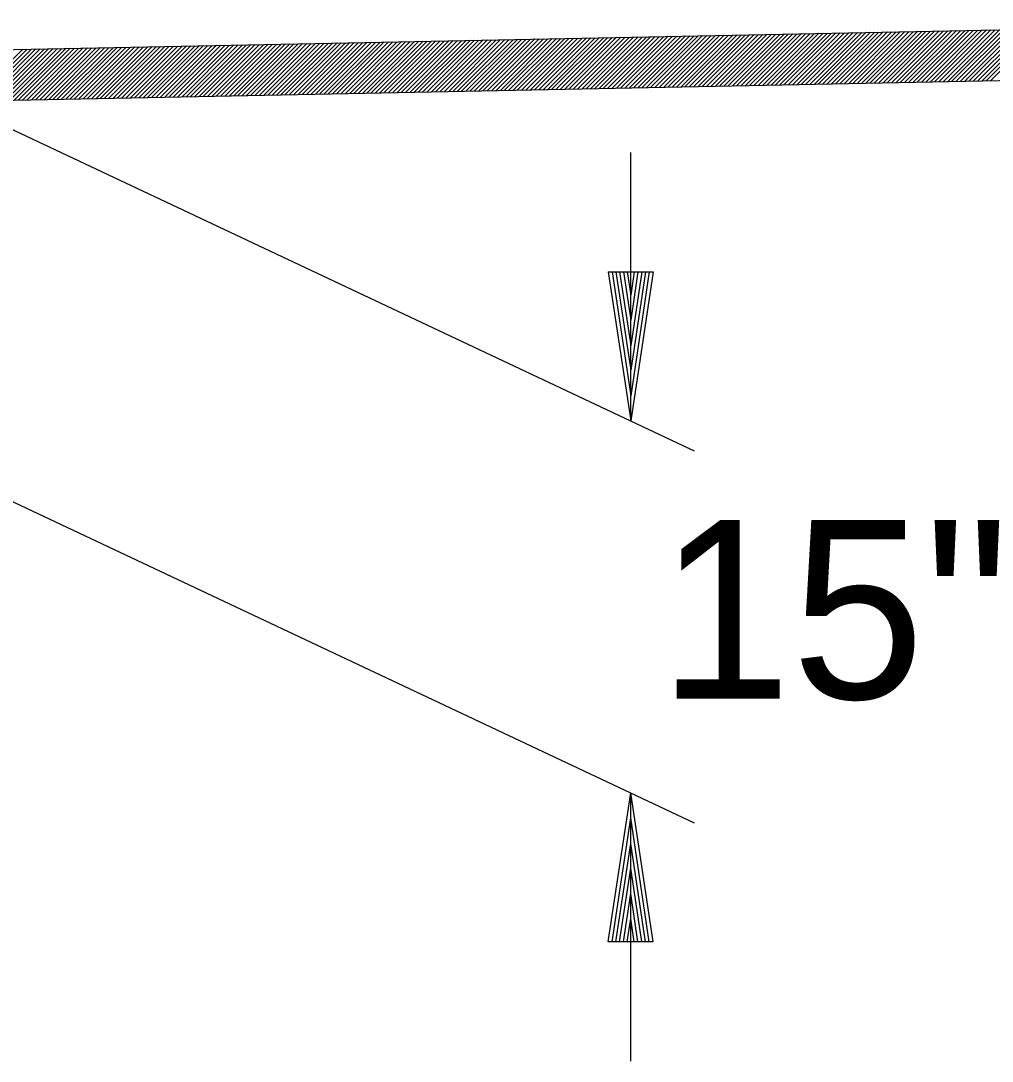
# Model space of a CAD drawing. Extents: x 2263886 to 2266026, y -3122850 to -3121850.
# Drawn here: x 2265491.8 to 2265495.059, y -3122288.572 to -3122285.082 of the extents above; entities that cross this region are included whole.
import ezdxf

# ---------------------------------------------------------------- set-up
doc = ezdxf.new("R2010")
doc.units = 0
doc.layers.add('R_Border Prem', color=7, linetype='Continuous')

msp = doc.modelspace()

# ---------------------------------------------------------------- linework, layer by layer
at = {"layer": 'R_Border Prem'}
for p, q in [((2265491.568, -3122285.1822), (2265496.568, -3122285.0822)), ((2265494.3038, -3122285.2975), (2265494.4773, -3122285.124)), ((2265494.3183, -3122285.2972), (2265494.4918, -3122285.1237)), ((2265494.3327, -3122285.2969), (2265494.5062, -3122285.1234)), ((2265494.3471, -3122285.2966), (2265494.5206, -3122285.1231)), ((2265494.3615, -3122285.2963), (2265494.535, -3122285.1228)), ((2265494.376, -3122285.296), (2265494.5495, -3122285.1225)), ((2265494.3904, -3122285.2958), (2265494.5639, -3122285.1223)), ((2265494.4048, -3122285.2955), (2265494.5783, -3122285.122)), ((2265494.4193, -3122285.2952), (2265494.5928, -3122285.1217)), ((2265494.4337, -3122285.2949), (2265494.6072, -3122285.1214)), ((2265494.4481, -3122285.2946), (2265494.6216, -3122285.1211)), ((2265494.4626, -3122285.2943), (2265494.6361, -3122285.1208)), ((2265494.477, -3122285.294), (2265494.6505, -3122285.1205)), ((2265494.4914, -3122285.2937), (2265494.6649, -3122285.1202)), ((2265494.5059, -3122285.2934), (2265494.6794, -3122285.1199)), ((2265494.5203, -3122285.2932), (2265494.6938, -3122285.1197)), ((2265494.5347, -3122285.2929), (2265494.7082, -3122285.1194)), ((2265494.5491, -3122285.2926), (2265494.7226, -3122285.1191)), ((2265494.5636, -3122285.2923), (2265494.7371, -3122285.1188)), ((2265494.578, -3122285.292), (2265494.7515, -3122285.1185)), ((2265494.5924, -3122285.2917), (2265494.7659, -3122285.1182)), ((2265494.6069, -3122285.2914), (2265494.7804, -3122285.1179)), ((2265494.6213, -3122285.2911), (2265494.7948, -3122285.1176)), ((2265494.6357, -3122285.2909), (2265494.8092, -3122285.1173)), ((2265494.6502, -3122285.2906), (2265494.8237, -3122285.1171)), ((2265494.6646, -3122285.2903), (2265494.8381, -3122285.1168)), ((2265494.679, -3122285.29), (2265494.8525, -3122285.1165)), ((2265494.6935, -3122285.2897), (2265494.867, -3122285.1162)), ((2265494.7079, -3122285.2894), (2265494.8814, -3122285.1159)), ((2265494.7223, -3122285.2891), (2265494.8958, -3122285.1156)), ((2265494.7367, -3122285.2888), (2265494.9102, -3122285.1153)), ((2265494.7512, -3122285.2885), (2265494.9247, -3122285.115)), ((2265494.7656, -3122285.2883), (2265494.9391, -3122285.1147)), ((2265494.78, -3122285.288), (2265494.9535, -3122285.1145)), ((2265494.7945, -3122285.2877), (2265494.968, -3122285.1142)), ((2265494.8089, -3122285.2874), (2265494.9824, -3122285.1139)), ((2265494.8233, -3122285.2871), (2265494.9968, -3122285.1136)), ((2265494.8378, -3122285.2868), (2265495.0113, -3122285.1133)), ((2265494.8522, -3122285.2865), (2265495.0257, -3122285.113)), ((2265494.8666, -3122285.2862), (2265495.0401, -3122285.1127)), ((2265494.8811, -3122285.2859), (2265495.0546, -3122285.1124)), ((2265494.8955, -3122285.2857), (2265495.069, -3122285.1122)), ((2265494.9099, -3122285.2854), (2265495.0834, -3122285.1119)), ((2265494.9243, -3122285.2851), (2265495.0978, -3122285.1116)), ((2265494.9388, -3122285.2848), (2265495.1123, -3122285.1113)), ((2265494.9532, -3122285.2845), (2265495.1267, -3122285.111)), ((2265494.9676, -3122285.2842), (2265495.1411, -3122285.1107)), ((2265494.9821, -3122285.2839), (2265495.1556, -3122285.1104)), ((2265494.9965, -3122285.2836), (2265495.17, -3122285.1101)), ((2265495.0109, -3122285.2833), (2265495.1844, -3122285.1098)), ((2265495.0254, -3122285.2831), (2265495.1989, -3122285.1096)), ((2265495.0398, -3122285.2828), (2265495.2133, -3122285.1093)), ((2265495.0542, -3122285.2825), (2265495.2277, -3122285.109)), ((2265492.5721, -3122285.3321), (2265492.7456, -3122285.1586)), ((2265492.5866, -3122285.3318), (2265492.7601, -3122285.1583)), ((2265492.601, -3122285.3315), (2265492.7745, -3122285.158)), ((2265492.6154, -3122285.3313), (2265492.7889, -3122285.1578)), ((2265492.6299, -3122285.331), (2265492.8034, -3122285.1575)), ((2265492.6443, -3122285.3307), (2265492.8178, -3122285.1572)), ((2265492.6587, -3122285.3304), (2265492.8322, -3122285.1569)), ((2265492.6731, -3122285.3301), (2265492.8467, -3122285.1566)), ((2265492.6876, -3122285.3298), (2265492.8611, -3122285.1563)), ((2265492.702, -3122285.3295), (2265492.8755, -3122285.156)), ((2265492.7164, -3122285.3292), (2265492.8899, -3122285.1557)), ((2265492.7309, -3122285.3289), (2265492.9044, -3122285.1554)), ((2265492.7453, -3122285.3287), (2265492.9188, -3122285.1552)), ((2265492.7597, -3122285.3284), (2265492.9332, -3122285.1549)), ((2265492.7742, -3122285.3281), (2265492.9477, -3122285.1546)), ((2265492.7886, -3122285.3278), (2265492.9621, -3122285.1543)), ((2265492.803, -3122285.3275), (2265492.9765, -3122285.154)), ((2265492.8175, -3122285.3272), (2265492.991, -3122285.1537)), ((2265492.8319, -3122285.3269), (2265493.0054, -3122285.1534)), ((2265492.8463, -3122285.3266), (2265493.0198, -3122285.1531)), ((2265492.8607, -3122285.3264), (2265493.0343, -3122285.1528)), ((2265492.8752, -3122285.3261), (2265493.0487, -3122285.1526)), ((2265492.8896, -3122285.3258), (2265493.0631, -3122285.1523)), ((2265492.904, -3122285.3255), (2265493.0775, -3122285.152)), ((2265492.9185, -3122285.3252), (2265493.092, -3122285.1517)), ((2265492.9329, -3122285.3249), (2265493.1064, -3122285.1514)), ((2265492.9473, -3122285.3246), (2265493.1208, -3122285.1511)), ((2265492.9618, -3122285.3243), (2265493.1353, -3122285.1508)), ((2265492.9762, -3122285.324), (2265493.1497, -3122285.1505)), ((2265492.9906, -3122285.3238), (2265493.1641, -3122285.1502)), ((2265493.0051, -3122285.3235), (2265493.1786, -3122285.15)), ((2265493.0195, -3122285.3232), (2265493.193, -3122285.1497)), ((2265493.0339, -3122285.3229), (2265493.2074, -3122285.1494)), ((2265493.0483, -3122285.3226), (2265493.2219, -3122285.1491)), ((2265493.0628, -3122285.3223), (2265493.2363, -3122285.1488)), ((2265493.0772, -3122285.322), (2265493.2507, -3122285.1485)), ((2265493.0916, -3122285.3217), (2265493.2651, -3122285.1482)), ((2265493.1061, -3122285.3214), (2265493.2796, -3122285.1479)), ((2265493.1205, -3122285.3212), (2265493.294, -3122285.1477)), ((2265493.1349, -3122285.3209), (2265493.3084, -3122285.1474)), ((2265493.1494, -3122285.3206), (2265493.3229, -3122285.1471)), ((2265493.1638, -3122285.3203), (2265493.3373, -3122285.1468)), ((2265493.1782, -3122285.32), (2265493.3517, -3122285.1465)), ((2265493.1927, -3122285.3197), (2265493.3662, -3122285.1462)), ((2265493.2071, -3122285.3194), (2265493.3806, -3122285.1459)), ((2265493.2215, -3122285.3191), (2265493.395, -3122285.1456)), ((2265493.2359, -3122285.3188), (2265493.4095, -3122285.1453)), ((2265493.2504, -3122285.3186), (2265493.4239, -3122285.1451)), ((2265493.2648, -3122285.3183), (2265493.4383, -3122285.1448)), ((2265493.2792, -3122285.318), (2265493.4527, -3122285.1445)), ((2265493.2937, -3122285.3177), (2265493.4672, -3122285.1442)), ((2265493.3081, -3122285.3174), (2265493.4816, -3122285.1439)), ((2265493.3225, -3122285.3171), (2265493.496, -3122285.1436)), ((2265493.337, -3122285.3168), (2265493.5105, -3122285.1433)), ((2265493.3514, -3122285.3165), (2265493.5249, -3122285.143)), ((2265493.3658, -3122285.3162), (2265493.5393, -3122285.1427)), ((2265493.3803, -3122285.316), (2265493.5538, -3122285.1425)), ((2265493.3947, -3122285.3157), (2265493.5682, -3122285.1422)), ((2265493.4091, -3122285.3154), (2265493.5826, -3122285.1419)), ((2265493.4235, -3122285.3151), (2265493.5971, -3122285.1416)), ((2265493.438, -3122285.3148), (2265493.6115, -3122285.1413)), ((2265493.4524, -3122285.3145), (2265493.6259, -3122285.141)), ((2265493.4668, -3122285.3142), (2265493.6403, -3122285.1407)), ((2265493.4813, -3122285.3139), (2265493.6548, -3122285.1404)), ((2265493.4957, -3122285.3137), (2265493.6692, -3122285.1401)), ((2265493.5101, -3122285.3134), (2265493.6836, -3122285.1399)), ((2265493.5246, -3122285.3131), (2265493.6981, -3122285.1396)), ((2265493.539, -3122285.3128), (2265493.7125, -3122285.1393)), ((2265493.5534, -3122285.3125), (2265493.7269, -3122285.139)), ((2265493.5679, -3122285.3122), (2265493.7414, -3122285.1387)), ((2265493.5823, -3122285.3119), (2265493.7558, -3122285.1384)), ((2265493.5967, -3122285.3116), (2265493.7702, -3122285.1381)), ((2265493.6111, -3122285.3113), (2265493.7847, -3122285.1378)), ((2265493.6256, -3122285.3111), (2265493.7991, -3122285.1375)), ((2265493.64, -3122285.3108), (2265493.8135, -3122285.1373)), ((2265493.6544, -3122285.3105), (2265493.8279, -3122285.137)), ((2265493.6689, -3122285.3102), (2265493.8424, -3122285.1367)), ((2265493.6833, -3122285.3099), (2265493.8568, -3122285.1364)), ((2265493.6977, -3122285.3096), (2265493.8712, -3122285.1361)), ((2265493.7122, -3122285.3093), (2265493.8857, -3122285.1358)), ((2265493.7266, -3122285.309), (2265493.9001, -3122285.1355)), ((2265493.741, -3122285.3087), (2265493.9145, -3122285.1352)), ((2265493.7555, -3122285.3085), (2265493.929, -3122285.135)), ((2265493.7699, -3122285.3082), (2265493.9434, -3122285.1347)), ((2265493.7843, -3122285.3079), (2265493.9578, -3122285.1344)), ((2265493.7987, -3122285.3076), (2265493.9722, -3122285.1341)), ((2265493.8132, -3122285.3073), (2265493.9867, -3122285.1338)), ((2265493.8276, -3122285.307), (2265494.0011, -3122285.1335)), ((2265493.842, -3122285.3067), (2265494.0155, -3122285.1332)), ((2265493.8565, -3122285.3064), (2265494.03, -3122285.1329)), ((2265493.8709, -3122285.3061), (2265494.0444, -3122285.1326)), ((2265493.8853, -3122285.3059), (2265494.0588, -3122285.1324)), ((2265493.8998, -3122285.3056), (2265494.0733, -3122285.1321)), ((2265493.9142, -3122285.3053), (2265494.0877, -3122285.1318)), ((2265493.9286, -3122285.305), (2265494.1021, -3122285.1315)), ((2265493.9431, -3122285.3047), (2265494.1166, -3122285.1312)), ((2265493.9575, -3122285.3044), (2265494.131, -3122285.1309)), ((2265493.9719, -3122285.3041), (2265494.1454, -3122285.1306)), ((2265493.9863, -3122285.3038), (2265494.1598, -3122285.1303)), ((2265494.0008, -3122285.3035), (2265494.1743, -3122285.13)), ((2265494.0152, -3122285.3033), (2265494.1887, -3122285.1298)), ((2265494.0296, -3122285.303), (2265494.2031, -3122285.1295)), ((2265494.0441, -3122285.3027), (2265494.2176, -3122285.1292)), ((2265494.0585, -3122285.3024), (2265494.232, -3122285.1289)), ((2265494.0729, -3122285.3021), (2265494.2464, -3122285.1286)), ((2265494.0874, -3122285.3018), (2265494.2609, -3122285.1283)), ((2265494.1018, -3122285.3015), (2265494.2753, -3122285.128)), ((2265494.1162, -3122285.3012), (2265494.2897, -3122285.1277)), ((2265494.1307, -3122285.301), (2265494.3042, -3122285.1274)), ((2265494.1451, -3122285.3007), (2265494.3186, -3122285.1272)), ((2265494.1595, -3122285.3004), (2265494.333, -3122285.1269)), ((2265494.1739, -3122285.3001), (2265494.3474, -3122285.1266)), ((2265494.1884, -3122285.2998), (2265494.3619, -3122285.1263)), ((2265494.2028, -3122285.2995), (2265494.3763, -3122285.126)), ((2265494.2172, -3122285.2992), (2265494.3907, -3122285.1257)), ((2265494.2317, -3122285.2989), (2265494.4052, -3122285.1254)), ((2265494.2461, -3122285.2986), (2265494.4196, -3122285.1251)), ((2265494.2605, -3122285.2984), (2265494.434, -3122285.1249)), ((2265494.275, -3122285.2981), (2265494.4485, -3122285.1246)), ((2265494.2894, -3122285.2978), (2265494.4629, -3122285.1243)), ((2265491.6341, -3122285.3509), (2265491.8076, -3122285.1774)), ((2265491.6486, -3122285.3506), (2265491.8221, -3122285.1771)), ((2265491.663, -3122285.3503), (2265491.8365, -3122285.1768)), ((2265491.6774, -3122285.35), (2265491.8509, -3122285.1765)), ((2265491.6919, -3122285.3497), (2265491.8654, -3122285.1762)), ((2265491.7063, -3122285.3494), (2265491.8798, -3122285.1759)), ((2265491.7207, -3122285.3492), (2265491.8942, -3122285.1756)), ((2265491.7351, -3122285.3489), (2265491.9087, -3122285.1754)), ((2265491.7496, -3122285.3486), (2265491.9231, -3122285.1751)), ((2265491.764, -3122285.3483), (2265491.9375, -3122285.1748)), ((2265491.7784, -3122285.348), (2265491.9519, -3122285.1745)), ((2265491.7929, -3122285.3477), (2265491.9664, -3122285.1742)), ((2265491.8073, -3122285.3474), (2265491.9808, -3122285.1739)), ((2265491.8217, -3122285.3471), (2265491.9952, -3122285.1736)), ((2265491.8362, -3122285.3468), (2265492.0097, -3122285.1733)), ((2265491.8506, -3122285.3466), (2265492.0241, -3122285.173)), ((2265491.865, -3122285.3463), (2265492.0385, -3122285.1728)), ((2265491.8795, -3122285.346), (2265492.053, -3122285.1725)), ((2265491.8939, -3122285.3457), (2265492.0674, -3122285.1722)), ((2265491.9083, -3122285.3454), (2265492.0818, -3122285.1719)), ((2265491.9227, -3122285.3451), (2265492.0963, -3122285.1716)), ((2265491.9372, -3122285.3448), (2265492.1107, -3122285.1713)), ((2265491.9516, -3122285.3445), (2265492.1251, -3122285.171)), ((2265491.966, -3122285.3442), (2265492.1395, -3122285.1707)), ((2265491.9805, -3122285.344), (2265492.154, -3122285.1705)), ((2265491.9949, -3122285.3437), (2265492.1684, -3122285.1702)), ((2265492.0093, -3122285.3434), (2265492.1828, -3122285.1699)), ((2265492.0238, -3122285.3431), (2265492.1973, -3122285.1696)), ((2265492.0382, -3122285.3428), (2265492.2117, -3122285.1693)), ((2265492.0526, -3122285.3425), (2265492.2261, -3122285.169)), ((2265492.0671, -3122285.3422), (2265492.2406, -3122285.1687)), ((2265492.0815, -3122285.3419), (2265492.255, -3122285.1684)), ((2265492.0959, -3122285.3416), (2265492.2694, -3122285.1681)), ((2265492.1103, -3122285.3414), (2265492.2839, -3122285.1679)), ((2265492.1248, -3122285.3411), (2265492.2983, -3122285.1676)), ((2265492.1392, -3122285.3408), (2265492.3127, -3122285.1673)), ((2265492.1536, -3122285.3405), (2265492.3271, -3122285.167)), ((2265492.1681, -3122285.3402), (2265492.3416, -3122285.1667)), ((2265492.1825, -3122285.3399), (2265492.356, -3122285.1664)), ((2265492.1969, -3122285.3396), (2265492.3704, -3122285.1661)), ((2265492.2114, -3122285.3393), (2265492.3849, -3122285.1658)), ((2265492.2258, -3122285.339), (2265492.3993, -3122285.1655)), ((2265492.2402, -3122285.3388), (2265492.4137, -3122285.1653)), ((2265492.2547, -3122285.3385), (2265492.4282, -3122285.165)), ((2265492.2691, -3122285.3382), (2265492.4426, -3122285.1647)), ((2265492.2835, -3122285.3379), (2265492.457, -3122285.1644)), ((2265492.2979, -3122285.3376), (2265492.4715, -3122285.1641)), ((2265492.3124, -3122285.3373), (2265492.4859, -3122285.1638)), ((2265492.3268, -3122285.337), (2265492.5003, -3122285.1635)), ((2265492.3412, -3122285.3367), (2265492.5147, -3122285.1632)), ((2265492.3557, -3122285.3365), (2265492.5292, -3122285.1629)), ((2265492.3701, -3122285.3362), (2265492.5436, -3122285.1627)), ((2265492.3845, -3122285.3359), (2265492.558, -3122285.1624)), ((2265492.399, -3122285.3356), (2265492.5725, -3122285.1621)), ((2265492.4134, -3122285.3353), (2265492.5869, -3122285.1618)), ((2265492.4278, -3122285.335), (2265492.6013, -3122285.1615)), ((2265492.4423, -3122285.3347), (2265492.6158, -3122285.1612)), ((2265492.4567, -3122285.3344), (2265492.6302, -3122285.1609)), ((2265492.4711, -3122285.3341), (2265492.6446, -3122285.1606)), ((2265492.4855, -3122285.3339), (2265492.6591, -3122285.1604)), ((2265492.5, -3122285.3336), (2265492.6735, -3122285.1601)), ((2265492.5144, -3122285.3333), (2265492.6879, -3122285.1598)), ((2265492.5288, -3122285.333), (2265492.7023, -3122285.1595)), ((2265492.5433, -3122285.3327), (2265492.7168, -3122285.1592)), ((2265492.5577, -3122285.3324), (2265492.7312, -3122285.1589)), ((2265491.5714, -3122285.3521), (2265496.5714, -3122285.2521)), ((2265491.5714, -3122285.3521), (2265494.0591, -3122286.5242)), ((2265493.8463, -3122286.4239), (2265493.8463, -3122285.5239)), ((2265493.7713, -3122285.9239), (2265493.8463, -3122286.4239)), ((2265493.7713, -3122285.9239), (2265493.9213, -3122285.9239)), ((2265493.7838, -3122285.9239), (2265493.8463, -3122286.3404)), ((2265493.7966, -3122285.9239), (2265493.8463, -3122286.2544)), ((2265493.8091, -3122285.9239), (2265493.8463, -3122286.1712)), ((2265493.8221, -3122285.9239), (2265493.8463, -3122286.0864)), ((2265493.8346, -3122285.9239), (2265493.8463, -3122286.0029)), ((2265493.9213, -3122285.9239), (2265493.8463, -3122286.4239)), ((2265493.8708, -3122285.9239), (2265493.8463, -3122286.0864)), ((2265493.8961, -3122285.9239), (2265493.8463, -3122286.2544)), ((2265493.9088, -3122285.9239), (2265493.8463, -3122286.3404)), ((2265493.8836, -3122285.9239), (2265493.8463, -3122286.1712)), ((2265493.8581, -3122285.9239), (2265493.8463, -3122286.0029)), ((2265491.5714, -3122286.6003), (2265494.0591, -3122287.7723)), ((2265493.7713, -3122288.1721), (2265493.8463, -3122287.6721)), ((2265493.8463, -3122288.5721), (2265493.8463, -3122287.6721)), ((2265493.9213, -3122288.1721), (2265493.8463, -3122287.6721)), ((2265493.7838, -3122288.1721), (2265493.8463, -3122287.7556)), ((2265493.9088, -3122288.1721), (2265493.8463, -3122287.7556)), ((2265493.7966, -3122288.1721), (2265493.8463, -3122287.8416)), ((2265493.8961, -3122288.1721), (2265493.8463, -3122287.8416)), ((2265493.8091, -3122288.1721), (2265493.8463, -3122287.9249)), ((2265493.8836, -3122288.1721), (2265493.8463, -3122287.9249)), ((2265493.8218, -3122288.1721), (2265493.8463, -3122288.0096)), ((2265493.8706, -3122288.1721), (2265493.8463, -3122288.0096)), ((2265493.8346, -3122288.1721), (2265493.8463, -3122288.0931)), ((2265493.8581, -3122288.1721), (2265493.8463, -3122288.0931)), ((2265493.9213, -3122288.1721), (2265493.7713, -3122288.1721))]:
    msp.add_line(p, q, dxfattribs=at)

# ---------------------------------------------------------------- texts
msp.add_text('15" NOTCH', height=0.6, dxfattribs=at).set_placement((2265493.9396, -3122287.3563))

doc.saveas('drawing.dxf')
